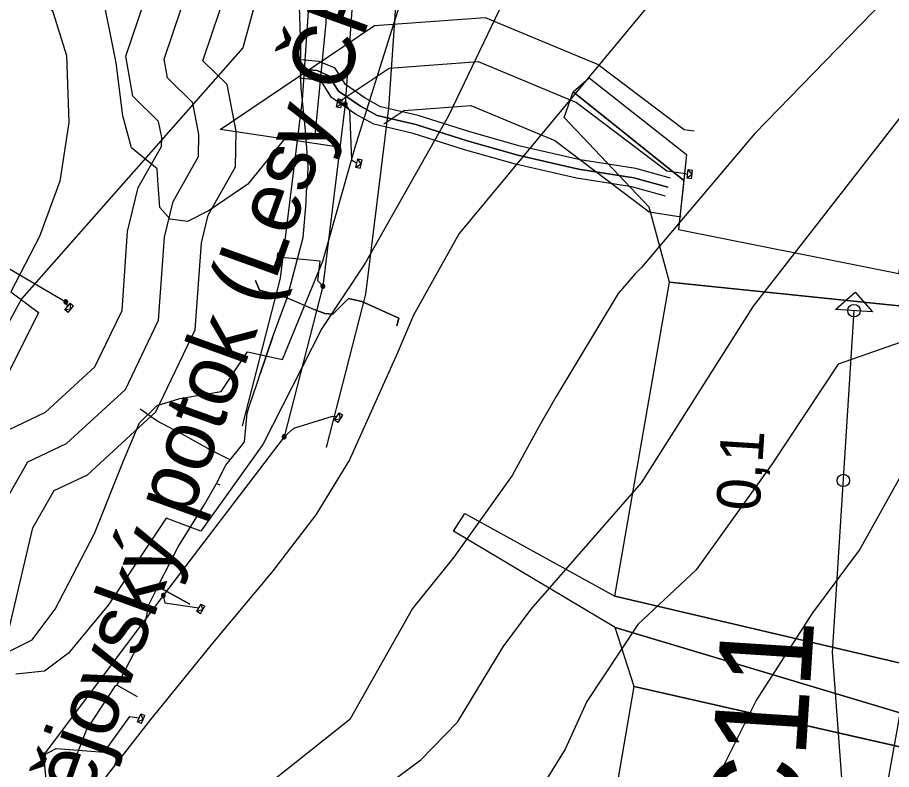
# Model space of a CAD drawing. Extents: x -709418 to -703832, y -1161719 to -1157826.
# Drawn here: x -707032.1 to -706891.2, y -1160517.4 to -1160396.2 of the extents above; entities that cross this region are included whole.
import ezdxf

# ---------------------------------------------------------------- set-up
doc = ezdxf.new("R2010")
doc.units = 0
for name, color, linetype in [('102_obvod PÚ', 7, 'Continuous'), ('110_silnice II. třídy a III. třídy', 7, 'Continuous'), ('120_vrstevnice hlavní', 7, 'Continuous'), ('122_vrstevnice základní', 7, 'Continuous'), ('206_TTP_KN', 7, 'Continuous'), ('210_ostatní plocha_KN', 7, 'Continuous'), ('301_polní cesta_stav', 7, 'Continuous'), ('302_polní cesta_stav_popis', 7, 'Continuous'), ('311_polní cesta_staničení', 7, 'Continuous'), ('501_vodní tok', 7, 'Continuous'), ('502_vodní tok_popis', 7, 'Continuous'), ('708_el NN nadzemní a podzemní_ E.ON', 7, 'Continuous'), ('717_elektronická komunikace O2', 7, 'Continuous'), ('735_OP sítí TI', 7, 'Continuous'), ('Trasa-Hlavni  staniceni', 7, 'Continuous')]:
    doc.layers.add(name, color=color, linetype=linetype)

# ---------------------------------------------------------------- blocks, each defined once
blk = doc.blocks.new('Elektro - Implicitní$0$NN4601')
for points in [[(0.63, 0), (0.62, 0.07), (0.61, 0.13), (0.6, 0.2), (0.57, 0.26), (0.54, 0.32), (0.51, 0.37), (0.47, 0.42), (0.42, 0.47), (0.37, 0.51), (0.31, 0.55), (0.25, 0.58), (0.19, 0.6), (0.13, 0.62), (0.06, 0.63), (0, 0.63), (-0.07, 0.63), (-0.13, 0.62), (-0.2, 0.6), (-0.26, 0.58), (-0.32, 0.55), (-0.37, 0.51), (-0.42, 0.47), (-0.47, 0.42), (-0.51, 0.37), (-0.55, 0.32), (-0.58, 0.26), (-0.6, 0.2), (-0.62, 0.13), (-0.63, 0.07), (-0.63, 0), (-0.63, -0.07), (-0.62, -0.13), (-0.6, -0.19), (-0.58, -0.26), (-0.55, -0.31), (-0.51, -0.37), (-0.47, -0.42), (-0.42, -0.47), (-0.37, -0.51), (-0.32, -0.54), (-0.26, -0.57), (-0.2, -0.6), (-0.13, -0.62), (-0.07, -0.63), (0, -0.63), (0.06, -0.63), (0.13, -0.62), (0.19, -0.6), (0.25, -0.57), (0.31, -0.54), (0.37, -0.51), (0.42, -0.47), (0.47, -0.42), (0.51, -0.37), (0.54, -0.31), (0.57, -0.26), (0.6, -0.19), (0.61, -0.13), (0.62, -0.07), (0.63, 0)], [(0.47, 0), (0.47, 0.05), (0.46, 0.1), (0.45, 0.15), (0.43, 0.19), (0.41, 0.24), (0.38, 0.28), (0.35, 0.32), (0.31, 0.35), (0.28, 0.38), (0.23, 0.41), (0.19, 0.43), (0.14, 0.45), (0.1, 0.46), (0.05, 0.47), (0, 0.47), (-0.05, 0.47), (-0.1, 0.46), (-0.15, 0.45), (-0.19, 0.43), (-0.24, 0.41), (-0.28, 0.38), (-0.32, 0.35), (-0.35, 0.32), (-0.38, 0.28), (-0.41, 0.24), (-0.43, 0.19), (-0.45, 0.15), (-0.46, 0.1), (-0.47, 0.05), (-0.47, 0), (-0.47, -0.05), (-0.46, -0.1), (-0.45, -0.15), (-0.43, -0.19), (-0.41, -0.24), (-0.38, -0.28), (-0.35, -0.32), (-0.32, -0.35), (-0.28, -0.38), (-0.24, -0.41), (-0.19, -0.43), (-0.15, -0.45), (-0.1, -0.46), (-0.05, -0.47), (0, -0.47), (0.05, -0.47), (0.1, -0.46), (0.14, -0.45), (0.19, -0.43), (0.23, -0.41), (0.28, -0.38), (0.31, -0.35), (0.35, -0.32), (0.38, -0.28), (0.41, -0.24), (0.43, -0.19), (0.45, -0.15), (0.46, -0.1), (0.47, -0.05), (0.47, 0)], [(0.31, 0), (0.31, 0.03), (0.31, 0.07), (0.3, 0.1), (0.29, 0.13), (0.27, 0.16), (0.25, 0.19), (0.23, 0.21), (0.21, 0.23), (0.18, 0.26), (0.15, 0.27), (0.13, 0.29), (0.09, 0.3), (0.06, 0.31), (0.03, 0.31), (0, 0.32), (-0.04, 0.31), (-0.07, 0.31), (-0.1, 0.3), (-0.13, 0.29), (-0.16, 0.27), (-0.19, 0.26), (-0.21, 0.23), (-0.24, 0.21), (-0.26, 0.19), (-0.28, 0.16), (-0.29, 0.13), (-0.3, 0.1), (-0.31, 0.07), (-0.32, 0.03), (-0.32, 0), (-0.32, -0.03), (-0.31, -0.06), (-0.3, -0.1), (-0.29, -0.13), (-0.28, -0.16), (-0.26, -0.18), (-0.24, -0.21), (-0.21, -0.23), (-0.19, -0.25), (-0.16, -0.27), (-0.13, -0.29), (-0.1, -0.3), (-0.07, -0.31), (-0.04, -0.31), (0, -0.31), (0.03, -0.31), (0.06, -0.31), (0.09, -0.3), (0.13, -0.29), (0.15, -0.27), (0.18, -0.25), (0.21, -0.23), (0.23, -0.21), (0.25, -0.18), (0.27, -0.16), (0.29, -0.13), (0.3, -0.1), (0.31, -0.06), (0.31, -0.03), (0.31, 0)], [(0.15, 0), (0.15, 0.02), (0.15, 0.03), (0.15, 0.05), (0.14, 0.06), (0.13, 0.08), (0.13, 0.09), (0.11, 0.11), (0.1, 0.12), (0.09, 0.13), (0.08, 0.14), (0.06, 0.14), (0.05, 0.15), (0.03, 0.15), (0.01, 0.16), (0, 0.16), (-0.02, 0.16), (-0.04, 0.15), (-0.05, 0.15), (-0.07, 0.14), (-0.08, 0.14), (-0.09, 0.13), (-0.11, 0.12), (-0.12, 0.11), (-0.13, 0.09), (-0.14, 0.08), (-0.15, 0.06), (-0.15, 0.05), (-0.16, 0.03), (-0.16, 0.02), (-0.16, 0), (-0.16, -0.02), (-0.16, -0.03), (-0.15, -0.05), (-0.15, -0.06), (-0.14, -0.08), (-0.13, -0.09), (-0.12, -0.1), (-0.11, -0.12), (-0.09, -0.13), (-0.08, -0.14), (-0.07, -0.14), (-0.05, -0.15), (-0.04, -0.15), (-0.02, -0.16), (0, -0.16), (0.01, -0.16), (0.03, -0.15), (0.05, -0.15), (0.06, -0.14), (0.08, -0.14), (0.09, -0.13), (0.1, -0.12), (0.11, -0.1), (0.13, -0.09), (0.13, -0.08), (0.14, -0.06), (0.15, -0.05), (0.15, -0.03), (0.15, -0.02), (0.15, 0)]]:
    blk.add_lwpolyline(points)
blk = doc.blocks.new('Elektro - Implicitní$0$NN6301')
for points in [[(0, -0.7), (-0.7, 0)], [(-0.7, -0.7), (-0.7, 0), (0.7, 0), (0.7, -0.7)], [(-0.7, -0.7), (0.7, -0.7)], [(0, -0.7), (0.7, 0)]]:
    blk.add_lwpolyline(points)
blk = doc.blocks.new('_kolecko-HB')
blk.add_circle((0, 0.002), 0.5)

msp = doc.modelspace()

# ---------------------------------------------------------------- linework, layer by layer
at = {"layer": '102_obvod PÚ'}
msp.add_lwpolyline([(-706958.64, -1160611.14), (-706949.83, -1160580.01), (-706942.38, -1160560.78), (-706932.64, -1160504.05), (-706935.71, -1160494.56), (-706961.76, -1160479.01), (-706959.97, -1160476.15), (-706935.78, -1160489.49), (-706926.93, -1160438.87), (-706930.22, -1160426.73), (-706943.92, -1160412.32), (-706942.49, -1160408.18), (-706939.92, -1160405.9), (-706924.22, -1160418.24), (-706925.51, -1160430.37), (-706890.01, -1160437.47), (-706888.72, -1160430.34), (-706882.16, -1160431.19), (-706870.85, -1160382.1)], dxfattribs=at)
at = {"layer": '110_silnice II. třídy a III. třídy'}
msp.add_lwpolyline([(-707032.37, -1160169.9), (-707002, -1160241.7), (-706986.57, -1160329.88), (-706984.16, -1160358.65), (-706995.74, -1160401.05), (-707031.42, -1160441.53), (-707063.24, -1160500.31)], dxfattribs=at)
at = {"layer": '120_vrstevnice hlavní'}
for points in [[(-706916.88, -1160377.9), (-706960.85, -1160430.99), (-706968.22, -1160444.15), (-706970.83, -1160450.22), (-706978.54, -1160467.5), (-706983.97, -1160476.39), (-706991.07, -1160485.59), (-707000.35, -1160496.75), (-707010.64, -1160509.39), (-707021.84, -1160523.75), (-707028.98, -1160522.21), (-707033.62, -1160533.6)], [(-706863.47, -1160456.24), (-706885.92, -1160496.8), (-706889.39, -1160506.06), (-706892.57, -1160523.7), (-706896.62, -1160536.72), (-706901.83, -1160545.25), (-706924.11, -1160568.83), (-706929.6, -1160578.38), (-706938.28, -1160600.07), (-706952.6, -1160621.77), (-706954.92, -1160626.11), (-706961.71, -1160634.07), (-706970.97, -1160647.66), (-706973.72, -1160653.74), (-706963.38, -1160659.12)]]:
    msp.add_lwpolyline(points, dxfattribs=at)
at = {"layer": '122_vrstevnice základní'}
for points in [[(-706975.17, -1160213.3), (-706969.81, -1160230.65), (-706953.04, -1160266.81), (-706949.71, -1160279.54), (-706947.54, -1160295.45), (-706948.55, -1160308.18), (-706951.01, -1160317.73), (-706953.32, -1160324.09), (-706969.85, -1160362.83), (-706970.35, -1160367.6), (-706979.26, -1160377.47), (-706981.86, -1160385.08), (-706982.35, -1160397.05), (-706984.2, -1160415.69), (-706989.19, -1160415.96), (-706994.94, -1160423.03), (-707001.15, -1160427.27), (-707004.66, -1160429.05), (-707007.48, -1160428.68), (-707009.12, -1160426.83), (-707009.4, -1160423.17), (-707009.56, -1160420.55)], [(-707009.56, -1160420.55), (-707013.67, -1160417.17), (-707015.1, -1160412), (-707016.15, -1160403.5), (-707018.79, -1160390.33), (-707020.84, -1160381.99), (-707021.89, -1160373.85), (-707025.49, -1160344.4), (-707030.48, -1160344.5), (-707033.85, -1160335.48), (-707040, -1160323.09), (-707050.09, -1160307.03), (-707055.44, -1160300.08), (-707059.06, -1160296.9), (-707073.96, -1160288.08), (-707081.05, -1160284.6), (-707092.62, -1160280.27), (-707107.08, -1160277.23), (-707127.33, -1160275.64), (-707141.8, -1160273.47), (-707150.47, -1160271.3), (-707162.05, -1160267.1), (-707173.62, -1160261.9), (-707178.97, -1160258.86)], [(-707033.79, -1160366.42), (-707031, -1160381.41), (-707032.56, -1160386.71), (-707026.38, -1160395.27), (-707024.15, -1160402.28), (-707023.8, -1160413.08), (-707025.26, -1160422.54), (-707028.53, -1160431.47), (-707033.14, -1160440.38), (-707028.7, -1160443.76), (-707040.29, -1160466.96)], [(-707033.23, -1160498.3), (-707029.72, -1160496.52), (-707026, -1160491.58), (-707019.64, -1160479.37), (-707014.99, -1160467.64), (-707012.42, -1160461.52), (-707009.55, -1160458.74), (-707005.88, -1160457.62), (-706999.24, -1160456.5), (-706995, -1160450.08), (-706989.37, -1160451.32), (-706982.84, -1160435.45), (-706977.61, -1160417.08), (-706973.61, -1160404.17), (-706969.74, -1160391.85)], [(-706953.18, -1160392.36), (-706962.58, -1160412.04), (-706976.03, -1160435.76), (-706982.98, -1160446.32), (-706992.52, -1160465.01), (-707002.5, -1160479), (-707008.12, -1160476.93), (-707017.45, -1160490.92), (-707023.84, -1160498.66), (-707027.7, -1160501.6), (-707032.35, -1160502.04)], [(-707013.5, -1160597.47), (-707009.01, -1160585.32), (-706999.47, -1160569.12), (-706997.59, -1160565.07), (-706996.43, -1160548), (-706994.98, -1160543.37), (-706992.81, -1160539.04), (-706989.92, -1160534.99), (-706979.94, -1160525.44), (-706967.07, -1160515.89), (-706961.14, -1160509.82), (-706953.76, -1160497.67), (-706949.27, -1160491.59), (-706931.48, -1160471.2), (-706913.4, -1160442.7), (-706873.92, -1160391.93)], [(-706852.32, -1160393.02), (-706880.86, -1160445.45), (-706899.76, -1160452.06)], [(-706892.32, -1160393.4), (-706913.26, -1160414.93), (-706931.48, -1160436.48), (-706932.5, -1160437.49), (-706935.24, -1160440.68), (-706945.22, -1160457.31), (-706947.97, -1160462.08), (-706952.31, -1160470.04), (-706961.71, -1160483.2), (-706968.37, -1160491.45), (-706978.49, -1160509.38), (-706999.47, -1160526.02), (-707006.84, -1160534.26), (-707014.51, -1160546.85), (-707018.27, -1160555.52), (-707020.44, -1160562.47), (-707023.73, -1160573.8), (-707026.5, -1160582.22), (-707029.73, -1160587.82), (-707033.64, -1160589.59)], [(-706899.76, -1160452.06), (-706910.51, -1160468.3), (-706922.66, -1160485.23), (-706932.06, -1160494.05), (-706940.31, -1160506.49), (-706943.78, -1160514.16), (-706951.44, -1160526.59), (-706957.81, -1160534.41), (-706967.64, -1160548.29), (-706979.79, -1160569.12), (-706984.57, -1160578.38), (-706993.1, -1160601.52), (-706997.88, -1160631.61), (-706997.59, -1160647.81), (-706998.45, -1160654.75), (-706999.76, -1160658.37), (-707001.93, -1160660.1), (-707004.39, -1160659.8), (-707007, -1160657.28), (-707009.75, -1160652.27), (-707013.82, -1160646.75), (-707020.31, -1160648.31), (-707026.19, -1160642.27), (-707034.76, -1160633.05)], [(-706987.12, -1160663.77), (-706988.75, -1160655.23), (-706987.89, -1160644.05), (-706986.45, -1160637.39), (-706983.27, -1160630.45), (-706972.71, -1160611.94), (-706970.25, -1160604.99), (-706965.76, -1160588.79), (-706961.86, -1160579.54), (-706955.64, -1160570.28), (-706934.52, -1160545.4), (-706924.11, -1160528.62), (-706912.97, -1160506.34), (-706903.86, -1160492.17), (-706896.33, -1160482.05), (-706889.54, -1160469.9), (-706879.41, -1160454.42)]]:
    msp.add_lwpolyline(points, dxfattribs=at)
at = {"layer": '206_TTP_KN'}
for p, q in [((-706935.78, -1160489.49), (-706926.93, -1160438.87)), ((-706926.93, -1160438.87), (-706863.09, -1160445.45)), ((-706881.09, -1160502.33), (-706935.78, -1160489.49))]:
    msp.add_line(p, q, dxfattribs=at)
msp.add_lwpolyline([(-706940.77, -1160551.39), (-706932.64, -1160504.05), (-706886.55, -1160514.52), (-706855.62, -1160516.64), (-706841.32, -1160521.17), (-706833.89, -1160525.27), (-706815.28, -1160527.68), (-706801.34, -1160520.46), (-706742.45, -1160516.29), (-706714.21, -1160513.81), (-706698.64, -1160512.46), (-706663.33, -1160507.3), (-706634.66, -1160503.12), (-706604.3, -1160498.73)], dxfattribs=at)
at = {"layer": '210_ostatní plocha_KN'}
for p, q in [((-706942.49, -1160408.18), (-706939.92, -1160405.9)), ((-706939.92, -1160405.9), (-706924.22, -1160418.24)), ((-706943.92, -1160412.32), (-706942.49, -1160408.18)), ((-706942.49, -1160408.18), (-706924.67, -1160422.44)), ((-706924.67, -1160422.44), (-706942.49, -1160408.18)), ((-706930.22, -1160426.73), (-706943.92, -1160412.32)), ((-706924.22, -1160418.24), (-706924.67, -1160422.44)), ((-706924.67, -1160422.44), (-706925.51, -1160430.37)), ((-706926.93, -1160438.87), (-706930.22, -1160426.73)), ((-706925.51, -1160430.37), (-706890.01, -1160437.47)), ((-706863.09, -1160445.45), (-706926.93, -1160438.87)), ((-706961.76, -1160479.01), (-706959.97, -1160476.15)), ((-706959.97, -1160476.15), (-706935.78, -1160489.49)), ((-706935.71, -1160494.56), (-706961.76, -1160479.01)), ((-706935.78, -1160489.49), (-706881.09, -1160502.33)), ((-706889.45, -1160508.43), (-706935.71, -1160494.56)), ((-706935.71, -1160494.56), (-706889.45, -1160508.43)), ((-706932.64, -1160504.05), (-706935.71, -1160494.56)), ((-706886.55, -1160514.52), (-706932.64, -1160504.05))]:
    msp.add_line(p, q, dxfattribs=at)
at = {"layer": '301_polní cesta_stav'}
msp.add_lwpolyline([(-706899.24, -1160570.62), (-706897.98, -1160559.02), (-706898.74, -1160524.58), (-706900.66, -1160498.55), (-706897.21, -1160443.44)], dxfattribs=at)
at = {"layer": '311_polní cesta_staničení'}
msp.add_lwpolyline([(-706900.21, -1160443.24), (-706897.02, -1160440.44), (-706894.22, -1160443.63), (-706900.21, -1160443.24)], dxfattribs=at)
at = {"layer": '501_vodní tok'}
msp.add_lwpolyline([(-707035.26, -1160476.21), (-707030.38, -1160467.81), (-707024.18, -1160464.86), (-707014.68, -1160456.14), (-707009.32, -1160445), (-707008.37, -1160431.58), (-707006.99, -1160425.83), (-707002.89, -1160418.59), (-707002.81, -1160415.01), (-707003.81, -1160409.95), (-707007.91, -1160405.91), (-707008.42, -1160402.87), (-707004.25, -1160390.42)], dxfattribs=at)
at = {"layer": '708_el NN nadzemní a podzemní_ E.ON'}
for points in [[(-706987.04, -1160260.13), (-706980.73, -1160292.02), (-706977.21, -1160321.28), (-706974.8, -1160346.32), (-706977.01, -1160378.23), (-706979.23, -1160410.14), (-706982.84, -1160439.5), (-706989.08, -1160463.78)], [(-706979.23, -1160410.14), (-706980.51, -1160409.95), (-706972.15, -1160404.32), (-706957.81, -1160403.27), (-706941.94, -1160409.87), (-706927.41, -1160420.87), (-706924.02, -1160421.38)], [(-706979.23, -1160410.14), (-706978.53, -1160411.18), (-706978.24, -1160419.12), (-706977.36, -1160419.65)], [(-707043.05, -1160431.05), (-707024.29, -1160442.02), (-707024, -1160442.76)], [(-706982.84, -1160439.5), (-706983.67, -1160438.64), (-706983.29, -1160435.45), (-706989.5, -1160434.86)], [(-706989.08, -1160463.78), (-706987.5, -1160462.4), (-706981.28, -1160460.48), (-706980.6, -1160460.53)], [(-706989.08, -1160463.78), (-707008.56, -1160489.38), (-707027.85, -1160515.12), (-707025.06, -1160544.39), (-707028.42, -1160576.58), (-707044.34, -1160599.56), (-707044.75, -1160600.15)], [(-707008.56, -1160489.38), (-707008.34, -1160490.57), (-707002.82, -1160491.37)], [(-707027.85, -1160515.12), (-707025.83, -1160514.06), (-707018.09, -1160514.63), (-707013.98, -1160508.9), (-707012.45, -1160509.09)]]:
    msp.add_lwpolyline(points, dxfattribs=at)
at = {"layer": '717_elektronická komunikace O2'}
for points in [[(-706986.46, -1160404.48), (-706986.37, -1160400.9), (-706986.79, -1160389.45), (-706984.65, -1160378.41), (-706981.81, -1160366.79), (-706979.82, -1160358.17), (-706979.85, -1160355.64)], [(-706985.51, -1160426.08), (-706985.48, -1160424.03), (-706985.32, -1160423.44), (-706985.19, -1160420.07), (-706985.65, -1160414.31), (-706986.32, -1160407.56), (-706986.46, -1160404.48)], [(-706986.46, -1160404.48), (-706983.78, -1160404.73), (-706981.87, -1160405.55), (-706980.31, -1160408.03), (-706976.79, -1160410.48), (-706974.07, -1160411.97), (-706967.87, -1160413.41), (-706959.58, -1160416.07), (-706951.41, -1160418.37), (-706941.65, -1160420.61), (-706932.72, -1160422), (-706927.2, -1160423.51)], [(-706927.2, -1160423.51), (-706932.72, -1160422), (-706941.65, -1160420.61), (-706951.41, -1160418.37), (-706959.58, -1160416.07), (-706967.87, -1160413.41), (-706974.07, -1160411.97), (-706976.79, -1160410.48), (-706980.31, -1160408.03), (-706981.87, -1160405.55), (-706983.78, -1160404.73), (-706986.46, -1160404.48)], [(-706988.59, -1160441.35), (-706987.74, -1160438.16), (-706986.01, -1160431.64), (-706985.51, -1160426.08)], [(-706988.59, -1160441.35), (-706989.14, -1160441.23), (-706991.84, -1160440.44), (-706993.07, -1160440.13), (-706993.7, -1160438.6)], [(-706993.7, -1160438.6), (-706993.07, -1160440.13)], [(-706993.07, -1160440.13), (-706991.84, -1160440.44), (-706989.14, -1160441.23), (-706988.59, -1160441.35), (-706986.33, -1160442.34)], [(-706997.79, -1160467.49), (-706996.02, -1160465.29), (-706995.46, -1160464.59), (-706995.04, -1160459.95), (-706994.64, -1160458.74), (-706993.45, -1160455.11), (-706992.94, -1160453.64), (-706990.96, -1160447.77), (-706988.59, -1160441.35)], [(-706988.59, -1160441.35), (-706986.33, -1160442.34), (-706984.22, -1160443.26), (-706982.51, -1160443.91), (-706981.22, -1160444), (-706978.72, -1160441.48), (-706976.58, -1160441.96), (-706970.57, -1160444.64), (-706970.9, -1160445.88)], [(-706970.9, -1160445.88), (-706970.57, -1160444.64), (-706976.58, -1160441.96), (-706978.72, -1160441.48), (-706981.22, -1160444), (-706982.51, -1160443.91), (-706984.22, -1160443.26)], [(-706990.96, -1160447.77), (-706992.94, -1160453.64)], [(-706997.79, -1160467.49), (-706998.33, -1160467.22), (-707000.99, -1160465.87), (-707005.06, -1160463.63), (-707009.63, -1160461.22), (-707012.27, -1160459.35)], [(-706996.02, -1160465.29), (-706995.46, -1160464.59), (-706995.04, -1160459.95), (-706994.64, -1160458.74)], [(-706999.96, -1160471.32), (-706998.48, -1160468.36), (-706997.79, -1160467.49)], [(-707009.42, -1160487.92), (-707006.19, -1160481.51), (-707001.93, -1160474.72), (-706999.96, -1160471.32)], [(-706999.96, -1160471.32), (-706999.44, -1160471.54)], [(-707009.42, -1160487.92), (-707010.97, -1160490.94), (-707011.98, -1160496.08), (-707015.41, -1160502.71), (-707016.06, -1160503.81), (-707016.44, -1160504.11)], [(-707009.42, -1160487.92), (-707010.97, -1160490.94), (-707011.98, -1160496.08), (-707015.41, -1160502.71), (-707016.06, -1160503.81)], [(-707009.42, -1160487.92), (-707004.31, -1160490.77)], [(-707004.31, -1160490.77), (-707009.42, -1160487.92)], [(-707016.44, -1160504.11), (-707020.95, -1160510.98), (-707023.36, -1160517.2), (-707024.93, -1160523.78), (-707026.08, -1160530.53), (-707026.03, -1160536.59), (-707025.91, -1160543), (-707025.73, -1160544.94), (-707027.11, -1160548.85), (-707027.05, -1160554.48), (-707027.23, -1160557.55), (-707026.67, -1160564.38), (-707025.93, -1160569.19), (-707024.41, -1160574.91), (-707023.95, -1160577.04), (-707028.44, -1160578.76), (-707031.57, -1160580.22)], [(-707016.06, -1160503.81), (-707016.44, -1160504.11)], [(-707012.73, -1160505.71), (-707016.06, -1160503.81)], [(-707012.73, -1160505.71), (-707016.06, -1160503.81)]]:
    msp.add_lwpolyline(points, dxfattribs=at)
at = {"layer": '735_OP sítí TI'}
for points in [[(-706980.18, -1160258.77), (-706973.81, -1160290.92), (-706970.25, -1160320.53), (-706967.78, -1160346.23), (-706970.03, -1160378.71), (-706972.26, -1160410.81), (-706975.95, -1160440.8), (-706982.3, -1160465.52)], [(-706993.91, -1160261.49), (-706987.65, -1160293.12), (-706984.17, -1160322.03), (-706981.82, -1160346.41), (-706984, -1160377.75), (-706986.2, -1160409.47), (-706989.73, -1160438.2), (-706995.86, -1160462.04)], [(-707034.64, -1160463.18), (-707027.57, -1160459.83), (-707019.58, -1160452.5), (-707015.22, -1160443.43), (-707014.32, -1160430.66), (-707012.62, -1160423.6), (-707008.85, -1160416.95), (-707008.82, -1160415.53), (-707009.33, -1160412.93), (-707013.5, -1160408.83), (-707014.59, -1160402.4), (-707010.43, -1160389.99)], [(-707034.15, -1160497.9), (-707029.62, -1160478.45), (-707026.13, -1160472.43), (-707020.79, -1160469.89), (-707009.77, -1160459.78), (-707003.41, -1160446.56), (-707002.42, -1160432.5), (-707001.35, -1160428.05), (-706996.93, -1160420.24), (-706996.79, -1160414.49), (-706998.28, -1160406.98), (-707002.18, -1160403.13), (-706998.06, -1160390.84)], [(-706980.26, -1160417.06), (-706999.39, -1160414.22), (-706974.52, -1160397.47), (-706956.66, -1160396.17), (-706938.43, -1160403.75), (-706924.61, -1160414.21), (-706922.98, -1160414.46)], [(-706926.8, -1160422.06), (-706932.41, -1160420.53), (-706941.37, -1160419.14), (-706951.04, -1160416.92), (-706959.15, -1160414.63), (-706967.47, -1160411.96), (-706973.53, -1160410.56), (-706976, -1160409.2), (-706979.2, -1160406.97), (-706980.85, -1160404.36), (-706983.41, -1160403.26), (-706986.32, -1160402.99)], [(-706927.6, -1160424.96), (-706933.03, -1160423.47), (-706941.93, -1160422.08), (-706951.78, -1160419.82), (-706960.01, -1160417.51), (-706968.27, -1160414.86), (-706974.61, -1160413.38), (-706977.58, -1160411.76), (-706981.42, -1160409.09), (-706982.89, -1160406.74), (-706984.15, -1160406.2), (-706986.6, -1160405.97)], [(-706973, -1160413.33), (-706969.78, -1160411.17), (-706958.96, -1160410.37), (-706945.45, -1160415.99), (-706930.21, -1160427.53), (-706925.06, -1160428.3)]]:
    msp.add_lwpolyline(points, dxfattribs=at)

# ---------------------------------------------------------------- block references
at = {"layer": '708_el NN nadzemní a podzemní_ E.ON'}
for p, rotation in [((-706980.51, -1160409.95), 79.94517501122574), ((-706977.36, -1160419.65), 76.5463472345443), ((-706924.02, -1160421.38), 82.85621939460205), ((-706989.5, -1160434.86), -95.30498889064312), ((-707024, -1160442.76), 50.228213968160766), ((-706980.6, -1160460.53), 57.72936667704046), ((-707002.82, -1160491.37), 60.73328616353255), ((-707012.45, -1160509.09), 65.82404163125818)]:
    msp.add_blockref('Elektro - Implicitní$0$NN6301', p, dxfattribs=dict(at, rotation=rotation))
for p, xscale, yscale, rotation in [((-706979.23, -1160410.14), 0.49999999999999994, 0.5000000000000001, 82.48984447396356), ((-706982.84, -1160439.5), 0.5000000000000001, 0.5, 75.58669166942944), ((-707024.29, -1160442.02), 0.5, 0.5, -41.01200003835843), ((-706989.08, -1160463.78), 0.49999999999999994, 0.5000000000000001, -37.2688804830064), ((-707008.56, -1160489.38), 0.49999999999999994, 0.49999999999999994, 52.731119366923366), ((-707027.85, -1160515.12), 0.49999999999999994, 0.5000000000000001, 158.07017219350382)]:
    msp.add_blockref('Elektro - Implicitní$0$NN4601', p, dxfattribs=dict(at, xscale=xscale, yscale=yscale, rotation=rotation))
at = {"layer": 'Trasa-Hlavni  staniceni', "xscale": 1.9999999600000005, "yscale": 1.9999999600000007, "rotation": 86.4214237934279}
for p in [(-706897.21, -1160443.44), (-706898.92, -1160470.82)]:
    msp.add_blockref('_kolecko-HB', p, dxfattribs=at)

# ---------------------------------------------------------------- texts
at = {"layer": '302_polní cesta_stav_popis'}
msp.add_text('C11', height=15, rotation=86.3232, dxfattribs=at).set_placement((-706905.96, -1160530.15))
at = {"layer": '502_vodní tok_popis'}
msp.add_text('Kunějovský potok (Lesy ČR, s.p.)', height=10, rotation=70.1604, dxfattribs=at).set_placement((-707028.86, -1160545.06))
at = {"layer": 'Trasa-Hlavni  staniceni'}
for height, p in [(0.000000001, (-706913.25, -1160443.44)), (7, (-706912.45, -1160475.87))]:
    msp.add_text('0,1', height=height, rotation=86.4214, dxfattribs=at).set_placement(p)

doc.saveas('drawing.dxf')
